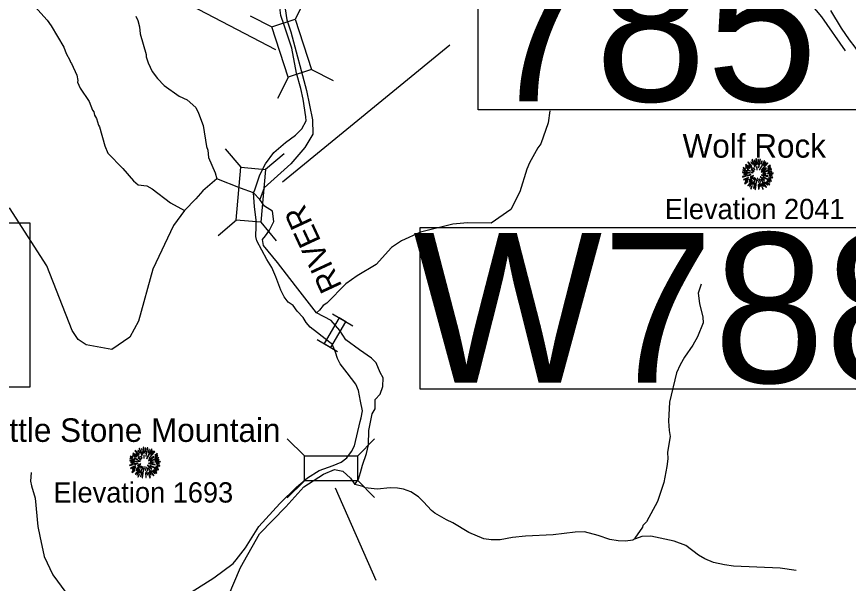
# Model space of a CAD drawing. Extents: x 1248089 to 1457196, y 820910 to 988753.
# Drawn here: x 1388614 to 1396391, y 963413 to 968715 of the extents above; entities that cross this region are included whole.
import ezdxf

# ---------------------------------------------------------------- set-up
doc = ezdxf.new("R2010")
doc.units = 0
for name, color, linetype in [('Exist Geographical Mountain Summit CELL', 7, 'Continuous'), ('Exist Geographical Mountain Summit Elevation Number Label', 7, 'Continuous'), ('Exist Geographical Mountain Summit Label', 7, 'Continuous'), ('Exist Hydrographic Creek Single Shore', 7, 'Continuous'), ('Exist Hydrographic Misc Water Feature', 7, 'Continuous'), ('Exist Hydrographic River Shore', 7, 'Continuous'), ('Exist Hydrographic River Shore Label', 7, 'Continuous'), ('Exist Road Non-System Type 51', 7, 'Continuous'), ('Exist Road Primary Interstate Structure NCDOT Private Pedestrian  Number Label', 7, 'Continuous'), ('Exist Road Primary Interstate Structure NCDOT Private Pedestrian CELL', 7, 'Continuous'), ('Exist Road Secondary Structure Standard Bridge CELL', 7, 'Continuous'), ('Exist Road Secondary Structure Standard Bridge Number Label', 7, 'Continuous')]:
    doc.layers.add(name, color=color, linetype=linetype)

msp = doc.modelspace()

# ---------------------------------------------------------------- linework, layer by layer
at = {"layer": 'Exist Geographical Mountain Summit CELL'}
for points in [[(1395450.3, 967351.5), (1395486.2, 967314), (1395489.6, 967316.5), (1395454.3, 967356.2)], [(1395477.9, 967352.9), (1395493.5, 967331.1), (1395495.3, 967332.5), (1395481.9, 967356.9)], [(1395488.8, 967374.7), (1395515, 967307.8), (1395517.9, 967308.9), (1395493.9, 967377.2)], [(1395522.6, 967322.7), (1395525.1, 967323.5), (1395516.1, 967371.4), (1395511.7, 967370.3)], [(1395527.3, 967384.1), (1395531.4, 967332.1), (1395534.6, 967332.5), (1395533.2, 967385.2)], [(1395543.4, 967330), (1395547.3, 967330), (1395550.9, 967377.2), (1395545.5, 967377.2)], [(1395555.3, 967301.6), (1395570.2, 967378.7), (1395564.7, 967380.5), (1395552, 967302.4)], [(1395558.6, 967279.8), (1395561.5, 967278), (1395610.2, 967362.7), (1395604.7, 967366.4)], [(1395573.1, 967336.9), (1395576.4, 967335.8), (1395585.8, 967362.7), (1395581.1, 967364.5)], [(1395404.1, 967277.6), (1395445.6, 967268.2), (1395446.7, 967271.5), (1395405.3, 967282.4)], [(1395407.1, 967296.9), (1395429.5, 967288.2), (1395430.7, 967291.1), (1395408.5, 967302)], [(1395428.9, 967307.8), (1395454.6, 967291.5), (1395456.9, 967294.1), (1395431.7, 967311.8)], [(1395429.9, 967326.7), (1395469.5, 967296.2), (1395471.7, 967298.4), (1395433.6, 967331.1)], [(1395445.6, 967279.8), (1395476.1, 967267.9), (1395477.2, 967270), (1395447.8, 967283.9)], [(1395458.3, 967323.8), (1395491, 967294.7), (1395493.2, 967296.9), (1395461.2, 967328.9)], [(1395481.9, 967285.3), (1395507, 967266.3), (1395509.1, 967269.3), (1395484.4, 967288.5)], [(1395501.5, 967298.4), (1395515.4, 967282), (1395517.5, 967284.2), (1395504.8, 967301.3)], [(1395532.8, 967310.8), (1395534.2, 967281.6), (1395536.8, 967282), (1395536.8, 967311.1)], [(1395576.4, 967261.3), (1395578.2, 967258.8), (1395626.9, 967294.7), (1395623.7, 967299.1)], [(1395579.6, 967281.3), (1395581.8, 967279.1), (1395637.4, 967343.4), (1395633.4, 967348.2)], [(1395593.4, 967258.4), (1395594.5, 967256.2), (1395672.7, 967284.9), (1395670.9, 967289.6)], [(1395617.1, 967352.9), (1395596, 967319.5), (1395598.9, 967318.3), (1395621.4, 967349.7)], [(1395637.4, 967286.4), (1395665, 967301.3), (1395662.1, 967306.4), (1395636, 967288.9)], [(1395637.4, 967309.3), (1395639.3, 967306.8), (1395662.1, 967323.1), (1395658.5, 967326.7)], [(1395400.1, 967218.8), (1395401.5, 967213.7), (1395437.6, 967224.3), (1395435.4, 967227.5)], [(1395401.5, 967256.6), (1395473.6, 967249.6), (1395473.9, 967252.6), (1395401.5, 967261.6)], [(1395409.9, 967191.1), (1395412.5, 967186.5), (1395457.9, 967206.4), (1395456.5, 967211.2)], [(1395413.6, 967239.2), (1395443.4, 967240.6), (1395443.4, 967244.2), (1395412.5, 967244.2)], [(1395446, 967230.1), (1395447, 967225.3), (1395480.1, 967233.7), (1395479.4, 967237.4)], [(1395463.7, 967184.6), (1395466.6, 967181), (1395501.1, 967209.4), (1395499.3, 967211.9)], [(1395473.6, 967215.9), (1395475.8, 967211.2), (1395504.5, 967226.4), (1395503.4, 967229.7)], [(1395482.2, 967255.5), (1395499.3, 967253.3), (1395499.7, 967255.5), (1395483, 967259.8)], [(1395495.3, 967144.7), (1395499.7, 967142.9), (1395526.3, 967201.3), (1395523.7, 967202.1)], [(1395502.3, 967194.1), (1395505.5, 967191.1), (1395515.7, 967207.5), (1395513.8, 967209)], [(1395542.2, 967203.2), (1395546.2, 967166.1), (1395550.6, 967166.4), (1395545.5, 967203.9)], [(1395566.6, 967214.8), (1395605.1, 967179.5), (1395607.6, 967183.9), (1395568.4, 967217)], [(1395577.8, 967231.9), (1395638.6, 967219.9), (1395639.6, 967224.3), (1395578.9, 967235.5)], [(1395591.6, 967212.3), (1395669.8, 967174.1), (1395671.6, 967179.5), (1395593.1, 967215.2)], [(1395592.4, 967245.7), (1395592.4, 967242.8), (1395622.5, 967242.8), (1395623.3, 967247.8)], [(1395635.6, 967244.6), (1395688, 967247.8), (1395688.3, 967252.6), (1395636, 967247.8)], [(1395639.3, 967258.4), (1395676, 967264.9), (1395674.5, 967270.4), (1395637.8, 967260.6)], [(1395645.1, 967202.1), (1395666.1, 967194.1), (1395668, 967198.5), (1395646.5, 967205.3)], [(1395650.5, 967232.6), (1395677, 967230.4), (1395677, 967234.7), (1395650.9, 967235.8)], [(1395654.6, 967215.5), (1395682.8, 967208.2), (1395683.6, 967213.7), (1395655.6, 967219.9)], [(1395421.2, 967154.5), (1395424.1, 967150.4), (1395452.5, 967171.6), (1395449.9, 967174.8)], [(1395427.4, 967175.2), (1395456.5, 967191.9), (1395454.3, 967195.5), (1395425.2, 967180.2)], [(1395452.1, 967134.8), (1395455, 967132.3), (1395495.7, 967179.9), (1395492.8, 967182)], [(1395467.4, 967166.1), (1395486.6, 967184.2), (1395483.3, 967186.5), (1395463, 967169.3)], [(1395492.1, 967166.1), (1395467, 967126.9), (1395470.2, 967124.3), (1395496.1, 967163.9)], [(1395477.2, 967107.6), (1395481.9, 967104.7), (1395492.8, 967129.4), (1395489.6, 967131.6)], [(1395507, 967109.4), (1395519, 967152.2), (1395515.4, 967152.6), (1395502.6, 967110.4)], [(1395516.8, 967099.3), (1395521.5, 967098.1), (1395534.2, 967187.5), (1395531, 967188.3)], [(1395548.4, 967144.7), (1395552, 967102.2), (1395556.1, 967103.2), (1395552.7, 967144.7)], [(1395558.3, 967194.5), (1395566.9, 967164.6), (1395571, 967166.4), (1395560.4, 967195.5)], [(1395568, 967127.9), (1395562.6, 967157.8), (1395559.3, 967157.8), (1395563.7, 967126.9)], [(1395572.8, 967192.2), (1395623.3, 967117.4), (1395626.9, 967120.3), (1395575.3, 967193.3)], [(1395572.8, 967149.4), (1395590.2, 967099.6), (1395594.5, 967101.4), (1395575.7, 967150.1)], [(1395583.2, 967155.2), (1395599.3, 967125.7), (1395603.3, 967127.9), (1395587, 967156.7)], [(1395605.1, 967166.4), (1395635.2, 967137.3), (1395638.6, 967140), (1395607.3, 967168.9)], [(1395621.8, 967167.1), (1395652.3, 967141.4), (1395655.6, 967145), (1395623.7, 967169.7)], [(1395630.9, 967178.1), (1395656, 967165), (1395658.5, 967168.7), (1395633.1, 967182)], [(1389699.3, 964628.2), (1389738.9, 964597.7), (1389741.1, 964599.9), (1389702.9, 964632.6)], [(1389719.6, 964652.9), (1389755.6, 964615.5), (1389758.9, 964618), (1389723.7, 964657.7)], [(1389747.2, 964654.4), (1389762.8, 964632.6), (1389764.7, 964634), (1389751.3, 964658.4)], [(1389758.1, 964676.2), (1389784.3, 964609.3), (1389787.2, 964610.4), (1389763.2, 964678.7)], [(1389791.9, 964624.2), (1389794.5, 964625), (1389785.4, 964672.9), (1389781.1, 964671.8)], [(1389796.7, 964685.6), (1389800.7, 964633.6), (1389803.9, 964634), (1389802.5, 964686.7)], [(1389812.7, 964631.5), (1389816.6, 964631.5), (1389820.3, 964678.7), (1389814.8, 964678.7)], [(1389824.7, 964603.1), (1389839.6, 964680.2), (1389834.1, 964682), (1389821.4, 964603.9)], [(1389827.9, 964581.3), (1389830.8, 964579.5), (1389879.5, 964664.2), (1389874, 964667.8)], [(1389842.4, 964638.4), (1389845.7, 964637.2), (1389855.2, 964664.2), (1389850.5, 964666)], [(1389849, 964582.8), (1389851.2, 964580.6), (1389906.8, 964644.9), (1389902.8, 964649.7)], [(1389886.4, 964654.4), (1389865.4, 964620.9), (1389868.3, 964619.8), (1389890.7, 964651.1)], [(1389670.9, 964558.1), (1389742.9, 964551.1), (1389743.2, 964554.1), (1389670.9, 964563.1)], [(1389673.5, 964579.1), (1389714.9, 964569.7), (1389716, 964573), (1389674.6, 964583.9)], [(1389676.4, 964598.4), (1389698.9, 964589.7), (1389700, 964592.6), (1389677.8, 964603.5)], [(1389698.2, 964609.3), (1389724, 964593), (1389726.2, 964595.6), (1389701.1, 964613.3)], [(1389714.9, 964581.3), (1389745.4, 964569.4), (1389746.5, 964571.5), (1389717.1, 964585.4)], [(1389727.6, 964625.3), (1389760.3, 964596.2), (1389762.5, 964598.4), (1389730.5, 964630.4)], [(1389751.3, 964586.8), (1389776.3, 964567.8), (1389778.4, 964570.8), (1389753.8, 964590)], [(1389751.6, 964557), (1389768.7, 964554.8), (1389769.1, 964557), (1389752.3, 964561.3)], [(1389770.9, 964599.9), (1389784.7, 964583.5), (1389786.8, 964585.7), (1389774.1, 964602.8)], [(1389802.1, 964612.3), (1389803.5, 964583.1), (1389806.1, 964583.5), (1389806.1, 964612.6)], [(1389845.7, 964562.8), (1389847.5, 964560.3), (1389896.2, 964596.2), (1389893, 964600.6)], [(1389862.8, 964559.9), (1389863.9, 964557.7), (1389942, 964586.4), (1389940.2, 964591.1)], [(1389905, 964546.1), (1389957.3, 964549.3), (1389957.6, 964554.1), (1389905.4, 964549.3)], [(1389906.8, 964587.9), (1389934.4, 964602.8), (1389931.5, 964607.9), (1389905.4, 964590.4)], [(1389906.8, 964610.8), (1389908.6, 964608.3), (1389931.5, 964624.6), (1389927.8, 964628.2)], [(1389908.6, 964559.9), (1389945.3, 964566.4), (1389943.9, 964571.9), (1389907.2, 964562.1)], [(1389669.5, 964520.3), (1389670.9, 964515.2), (1389706.9, 964525.8), (1389704.7, 964529)], [(1389679.2, 964492.6), (1389681.9, 964488), (1389727.3, 964507.9), (1389725.8, 964512.7)], [(1389683, 964540.6), (1389712.7, 964542.1), (1389712.7, 964545.7), (1389681.9, 964545.7)], [(1389690.5, 964455.9), (1389693.4, 964451.9), (1389721.8, 964473), (1389719.2, 964476.3)], [(1389696.7, 964476.7), (1389725.8, 964493.4), (1389723.7, 964497), (1389694.5, 964481.7)], [(1389715.3, 964531.6), (1389716.3, 964526.8), (1389749.5, 964535.2), (1389748.7, 964538.8)], [(1389721.5, 964436.3), (1389724.3, 964433.8), (1389765.1, 964481.4), (1389762.1, 964483.5)], [(1389736.8, 964467.6), (1389756, 964485.7), (1389752.7, 964488), (1389732.3, 964470.8)], [(1389733, 964486.1), (1389736, 964482.5), (1389770.5, 964510.9), (1389768.7, 964513.4)], [(1389742.9, 964517.4), (1389745.1, 964512.7), (1389773.8, 964527.9), (1389772.7, 964531.2)], [(1389764.7, 964446.2), (1389769.1, 964444.4), (1389795.6, 964502.8), (1389793.1, 964503.6)], [(1389771.6, 964495.6), (1389774.8, 964492.6), (1389785, 964509), (1389783.2, 964510.5)], [(1389786.1, 964400.8), (1389790.8, 964399.6), (1389803.5, 964489), (1389800.3, 964489.8)], [(1389811.6, 964504.7), (1389815.5, 964467.6), (1389819.9, 964467.9), (1389814.8, 964505.4)], [(1389827.6, 964496), (1389836.3, 964466.1), (1389840.3, 964467.9), (1389829.7, 964497)], [(1389836, 964516.3), (1389874.4, 964481), (1389877, 964485.4), (1389837.8, 964518.5)], [(1389842.1, 964493.7), (1389892.6, 964418.9), (1389896.2, 964421.8), (1389844.6, 964494.8)], [(1389847.1, 964533.4), (1389907.9, 964521.4), (1389909, 964525.8), (1389848.3, 964537)], [(1389861, 964513.8), (1389939.1, 964475.6), (1389940.9, 964481), (1389862.5, 964516.7)], [(1389861.8, 964547.2), (1389861.8, 964544.3), (1389891.9, 964544.3), (1389892.6, 964549.3)], [(1389900.2, 964479.6), (1389925.3, 964466.5), (1389927.8, 964470.2), (1389902.4, 964483.5)], [(1389914.4, 964503.6), (1389935.5, 964495.6), (1389937.3, 964500), (1389915.9, 964506.8)], [(1389919.9, 964534.1), (1389946.4, 964531.9), (1389946.4, 964536.2), (1389920.3, 964537.3)], [(1389923.9, 964517), (1389952.2, 964509.7), (1389952.9, 964515.2), (1389924.9, 964521.4)], [(1389761.4, 964467.6), (1389736.4, 964428.4), (1389739.6, 964425.8), (1389765.4, 964465.4)], [(1389746.5, 964409.1), (1389751.3, 964406.2), (1389762.1, 964430.9), (1389758.9, 964433.1)], [(1389776.3, 964410.9), (1389788.3, 964453.7), (1389784.7, 964454.1), (1389771.9, 964411.9)], [(1389817.7, 964446.2), (1389821.4, 964403.7), (1389825.4, 964404.7), (1389822.1, 964446.2)], [(1389837.4, 964429.4), (1389831.9, 964459.3), (1389828.6, 964459.3), (1389833, 964428.4)], [(1389842.1, 964450.9), (1389859.5, 964401.1), (1389863.9, 964402.9), (1389845, 964451.6)], [(1389852.6, 964456.7), (1389868.6, 964427.2), (1389872.6, 964429.4), (1389856.3, 964458.1)], [(1389874.4, 964467.9), (1389904.6, 964438.8), (1389907.9, 964441.4), (1389876.6, 964470.4)], [(1389891.1, 964468.6), (1389921.7, 964442.8), (1389924.9, 964446.5), (1389893, 964471.2)]]:
    msp.add_lwpolyline(points, close=True, dxfattribs=at)
at = {"layer": 'Exist Hydrographic Creek Single Shore'}
for points in [[(1391754.5, 969536.4), (1391467.7, 969355.1), (1391353, 969241.9), (1391295.7, 969133.1), (1391175.4, 968936.9), (1391125.4, 968786.9), (1391138.7, 968684), (1391176.9, 968572.2), (1391323.7, 968023.2), (1391380.8, 967750.7), (1391382.3, 967613.9), (1391308.8, 967488.9), (1391178, 967338.9), (1390928.5, 967112), (1390886.6, 967004.8)], [(1390886.6, 967004.8), (1390828.9, 967065.6), (1390705.7, 967109.9), (1390484.5, 967196.6), (1390354.3, 967083.7), (1390290.1, 967008.8), (1390183.9, 966900), (1390079.2, 966759.5), (1389887.2, 966353), (1389752.3, 965866.6), (1389673.2, 965717.1), (1389504.3, 965602.3), (1389263.2, 965643.3), (1389189.2, 965694), (1389133.2, 965777.3), (1388895.3, 966382.8), (1388548.2, 966924.9)]]:
    msp.add_lwpolyline(points, dxfattribs=at)
at = {"layer": 'Exist Hydrographic Misc Water Feature'}
for points in [[(1388700.7, 968906.8), (1388898.2, 968682.6), (1388937.1, 968629.7), (1389055.1, 968429.2), (1389077.8, 968368.7), (1389112.5, 968307.9), (1389116.1, 968287.8), (1389127.9, 968275.6), (1389175.7, 968166.5), (1389186.7, 968118.2), (1389182.4, 968102.3), (1389209.2, 968045.7), (1389292.7, 967921.9), (1389322.9, 967841.2), (1389334.7, 967825), (1389342.1, 967792.8), (1389361.4, 967760.3), (1389378.1, 967699.9), (1389389.9, 967683.7), (1389438.1, 967506.5), (1389466.8, 967437.9), (1389607.8, 967292.9), (1389707.5, 967178.8), (1389750.9, 967141.8), (1389830.6, 967132.2), (1389882.1, 967105), (1390051.5, 966973.4), (1390183.9, 966900)], [(1396365.5, 968393.5), (1396142, 968712.3), (1396044.4, 968830.5)], [(1389727.5, 968717.4), (1389746.8, 968677), (1389761.4, 968620.7), (1389768.1, 968552.5), (1389826.1, 968359.1), (1389825.7, 968339), (1389844.6, 968282.7), (1389881, 968201.9), (1389931.6, 968136.8), (1389994.3, 968071.3), (1390134.2, 967970.5), (1390209.6, 967936.9), (1390288.1, 967863.1), (1390315.2, 967812.6), (1390358.7, 967695.6), (1390388.8, 967498.8), (1390400, 967466.5), (1390406.6, 967398.4), (1390471.6, 967253), (1390484.5, 967196.6)], [(1393598, 967834.5), (1393585.5, 967720.7), (1393515.4, 967526), (1393486.6, 967486.5), (1393409.7, 967346.1), (1393384.5, 967286.6), (1393318, 967075.8), (1393234.5, 966909.4), (1393051.7, 966783.1), (1392829.6, 966785.7), (1392693.4, 966774.5), (1392391.4, 966698.7), (1392213.6, 966616.3), (1392118.3, 966556.3), (1391975, 966397.2), (1391796.7, 966290.8), (1391692.9, 966214.9), (1391513.1, 966034.5), (1391480.7, 966013.1), (1391445.6, 965969.9), (1391417.1, 965942.5)], [(1395015.3, 966211.9), (1394987.5, 966128.5), (1394997.5, 966032.2), (1395028.9, 965903.4), (1395031.8, 965849.4), (1394981, 965720.3), (1394937.4, 965641.2), (1394859, 965528.7), (1394817.5, 965457.4), (1394783.9, 965382.2), (1394718.1, 965107.3), (1394710.6, 964931.4), (1394714.7, 964843.2), (1394725.5, 964787), (1394698.4, 964641.4), (1394703.2, 964577.3), (1394693.6, 964505.4), (1394666.5, 964358), (1394604.8, 964179.1), (1394502.7, 963989.1), (1394470, 963955.7), (1394465.6, 963939.8), (1394395.5, 963835.2), (1394395.4, 963829.1)], [(1388748.3, 964450.7), (1388744.6, 964370.8), (1388751.7, 964326.6), (1388787.3, 964209.7), (1388811.8, 963945.1), (1388830, 963854.7), (1388872, 963665.6), (1388952.5, 963491.8), (1389075.2, 963329.2)], [(1394395.4, 963829.1), (1394375.1, 963817.5), (1394306.9, 963807), (1394238.8, 963810.4), (1394159.2, 963824), (1394051.7, 963862.3), (1393924.4, 963895), (1393836.2, 963892.8), (1393631.6, 963867.1), (1393371.2, 963854.5), (1393250.7, 963840.9), (1393134.3, 963821.3), (1393050.3, 963819.1), (1392982.4, 963828.5), (1392843.5, 963889.4), (1392691.3, 963980.7), (1392631.8, 964007.8), (1392525.1, 964070.2), (1392493.5, 964094.8), (1392419.2, 964176.4), (1392370.1, 964223.4), (1392298.9, 964269), (1392231.5, 964294.4), (1392175.6, 964303.5), (1392107.7, 964306.9), (1391983.4, 964293.6), (1391871.4, 964305.9), (1391851.7, 964318.3), (1391776.8, 964338.2)], [(1395902.3, 963533.6), (1395754.6, 963554.8), (1395316.7, 963573.8), (1395232.9, 963585.6), (1395129.3, 963607.8), (1395049.9, 963641.5), (1394990.7, 963676.7), (1394870.4, 963767.2), (1394763.2, 963807.5), (1394544.1, 963856.1), (1394459.9, 963851.9), (1394401.3, 963829), (1394395.4, 963829.1)]]:
    msp.add_lwpolyline(points, dxfattribs=at)
at = {"layer": 'Exist Hydrographic River Shore'}
for points in [[(1391776.8, 964338.2), (1391810.6, 964388.2), (1391829.7, 964450), (1391847.3, 964519.1), (1391884.1, 964627.9), (1391903.2, 964710.3), (1391906.1, 964842.6), (1391939.7, 965000.5), (1391967.6, 965046.1), (1391967.6, 965132.9), (1392013.2, 965182.9), (1392038.1, 965255), (1392041.1, 965337.3), (1392011.7, 965387.3), (1391974.9, 965474.9), (1391932.3, 965520.5), (1391820.8, 965597.8), (1391692.9, 965692), (1391635.6, 965780.2), (1391553.3, 965871.4), (1391417.1, 965942.5), (1391221.7, 966197.3), (1391054.2, 966413.5), (1390921.9, 966572.4), (1390913.1, 966629.7), (1390939.5, 966665), (1390979.2, 966718), (1391018.9, 966797.4), (1391005.7, 966894.4), (1390930.7, 966943), (1390886.6, 967004.8)], [(1390592.3, 963291.4), (1390706.5, 963563.1), (1390883.3, 963876.9), (1391131.1, 964128.9), (1391299.1, 964316.1), (1391484.3, 964435.3), (1391585.7, 964479.4), (1391665.1, 964461.7), (1391734.1, 964397), (1391776.8, 964338.2)]]:
    msp.add_lwpolyline(points, dxfattribs=at)
at = {"layer": 'Exist Road Non-System Type 51'}
for points in [[(1391186.5, 968418.3), (1391116, 968636.3), (1391083.8, 968723.9), (1391079.1, 968776.2), (1391088.4, 968831.6), (1391096.1, 968877.7), (1391183.7, 969050), (1391305, 969268.9), (1391375.7, 969359.7), (1391414.2, 969402.8), (1391454.1, 969427.4), (1391583.2, 969499.6), (1391641.6, 969530.4), (1391722.4, 969580.2)], [(1396224.1, 968771.6), (1396322.6, 968607.5), (1396398.6, 968497.9), (1396453.1, 968428.6), (1396486.2, 968377.9), (1396540.7, 968302.7), (1396673.1, 968129.9), (1396755.1, 968024), (1396780.5, 967997.5), (1396813.9, 967974.8), (1396857.5, 967953.8), (1396901.1, 967931), (1396940.7, 967912.2), (1396978.1, 967879.4), (1397005.4, 967846.8), (1397044.4, 967790), (1397084.9, 967721), (1397104.6, 967688.3)], [(1390828.9, 967065.6), (1390841.2, 967094.8), (1390855.4, 967142.1), (1390888.8, 967235.2), (1390941.4, 967338), (1391020.1, 967443.1), (1391127.6, 967538.6), (1391220.7, 967605.5), (1391280.4, 967665.2), (1391320.9, 967739.3), (1391318.8, 967778.1), (1391294.2, 967942.6), (1391272.7, 968042.6), (1391231.2, 968187.2), (1391186.5, 968418.3)], [(1391083.2, 966155.6), (1391036.4, 966279.2), (1391001, 966366.8), (1390951.8, 966442.2), (1390861.2, 966616), (1390851.9, 966657.5), (1390855, 966755.9), (1390855, 966811.3), (1390838.1, 966939.5), (1390828.9, 967065.6)], [(1390665.2, 963633.8), (1390754.7, 963746.9), (1390877.6, 963943.8), (1391073.8, 964160.8), (1391230.6, 964314.6), (1391332, 964400.7), (1391442.7, 964468.4), (1391574.8, 964514.5), (1391648.6, 964548.3), (1391700.9, 964588.3), (1391745.4, 964647.8), (1391774, 964700.7), (1391826.9, 964926.7), (1391834.5, 964962.9), (1391846.8, 965027.5), (1391828.3, 965118.2), (1391809.9, 965218.2), (1391784.4, 965276), (1391703, 965383.9), (1391639.3, 965467.4), (1391613.2, 965518.1), (1391594.7, 965576.6), (1391564, 965651.9), (1391542.4, 965666.9), (1391425.8, 965757.2), (1391357.6, 965810), (1391320.3, 965853.6), (1391292, 965901), (1391238.4, 965958.9), (1391199.9, 966012.4), (1391153.7, 966043.3), (1391115.5, 966094.1), (1391083.2, 966155.6)], [(1390244.4, 963331.7), (1390456.5, 963463.9), (1390637.9, 963599.3), (1390665.2, 963633.8)]]:
    msp.add_lwpolyline(points, dxfattribs=at)
at = {"layer": 'Exist Road Primary Interstate Structure NCDOT Private Pedestrian  Number Label'}
msp.add_lwpolyline([(1392386.1, 966740.9), (1397957.4, 966740.9), (1397957.4, 965228.5), (1392386.1, 965228.5)], close=True, dxfattribs=at)
at = {"layer": 'Exist Road Primary Interstate Structure NCDOT Private Pedestrian CELL'}
for p, q in [((1391565.9, 965934.8), (1391755.9, 965823.4)), ((1391424.7, 965693.9), (1391614.7, 965582.5))]:
    msp.add_line(p, q, dxfattribs=at)
msp.add_lwpolyline([(1391551.4, 965619.7), (1391692.6, 965860.5), (1391629.2, 965897.7), (1391488, 965656.8)], close=True, dxfattribs=at)
at = {"layer": 'Exist Road Secondary Structure Standard Bridge CELL'}
for p, q in [((1391321.8, 968893.3), (1391218.8, 968691.7)), ((1390796.9, 968723.4), (1390998.5, 968620.4)), ((1391370.5, 968219.7), (1391572, 968116.7)), ((1391155.1, 968150), (1391052.1, 967948.4)), ((1390564.8, 967478.8), (1390710.2, 967305.3)), ((1391114.4, 967430.5), (1390940.9, 967285.1)), ((1390671, 966811.1), (1390497.6, 966665.6)), ((1390896.5, 966791.3), (1391041.9, 966617.8)), ((1391144.5, 964765.5), (1391304.6, 964605.5)), ((1391800.3, 964604.4), (1391960.4, 964764.5)), ((1391144.5, 964213.8), (1391304.6, 964373.9)), ((1391800.3, 964378), (1391960.4, 964218))]:
    msp.add_line(p, q, dxfattribs=at)
for points in [[(1391218.8, 968691.7), (1391371.5, 968220), (1391151.2, 968148.7), (1390998.5, 968620.4)], [(1390940.9, 967285.1), (1390897.6, 966791.2), (1390666.9, 966811.4), (1390710.2, 967305.3)], [(1391304.6, 964605.5), (1391800.3, 964605.5), (1391800.3, 964373.9), (1391304.6, 964373.9)]]:
    msp.add_lwpolyline(points, close=True, dxfattribs=at)
at = {"layer": 'Exist Road Secondary Structure Standard Bridge Number Label'}
for p, q in [((1391037.7, 968404.1), (1389385.1, 969269.7)), ((1391099.3, 967168), (1392663.3, 968451.2)), ((1391592, 964307.9), (1391972.2, 963444))]:
    msp.add_line(p, q, dxfattribs=at)
for points in [[(1392930.7, 969379.9), (1396646.6, 969379.9), (1396646.6, 967843.4), (1392930.7, 967843.4)], [(1385021.3, 966785.9), (1388737.1, 966785.9), (1388737.1, 965249.4), (1385021.3, 965249.4)]]:
    msp.add_lwpolyline(points, close=True, dxfattribs=at)

# ---------------------------------------------------------------- texts
at = {"layer": 'Exist Geographical Mountain Summit Elevation Number Label'}
for s, p in [('Elevation 2041', (1394674.1, 966820.1)), ('Elevation 1693', (1388957.5, 964169.1))]:
    msp.add_text(s, height=190, dxfattribs=at).set_placement(p)
at = {"layer": 'Exist Geographical Mountain Summit Label'}
for s, p in [('Wolf Rock', (1394841.1, 967395.6)), ('Little Stone Mountain', (1388316.7, 964736.7))]:
    msp.add_text(s, height=220, dxfattribs=at).set_placement(p)
at = {"layer": 'Exist Hydrographic River Shore Label'}
msp.add_text('RIVER', height=210, rotation=114.96626, dxfattribs=at).set_placement((1391660.9, 966192.4))
at = {"layer": 'Exist Road Primary Interstate Structure NCDOT Private Pedestrian  Number Label'}
msp.add_text('W788', height=1400, dxfattribs=at).set_placement((1392321.8, 965290.7))
at = {"layer": 'Exist Road Secondary Structure Standard Bridge Number Label'}
msp.add_text('785', height=1400, dxfattribs=at).set_placement((1392980.9, 967922.5))

doc.saveas('drawing.dxf')
